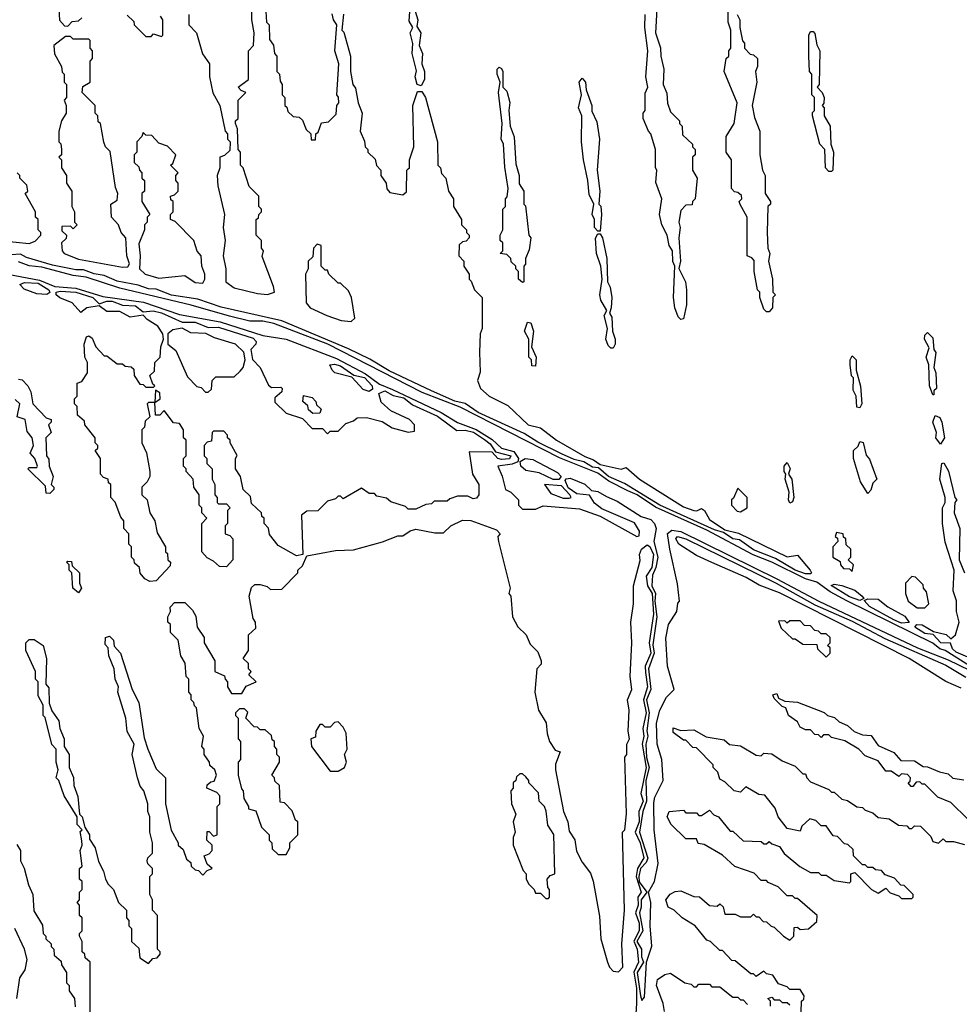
# Model space of a CAD drawing. Extents: x 2769579 to 2883812, y 684207 to 828660.
# Tile 333 of 505: x 2839559 to 2843178, y 763882 to 767675. Entities that reach past the tile are written whole.
import ezdxf

# ---------------------------------------------------------------- set-up
doc = ezdxf.new("R2010")
doc.units = 0

msp = doc.modelspace()

# ---------------------------------------------------------------- linework, layer by layer
at = {"layer": '0CON02XD'}
for points in [[(2841105, 767420), (2841090, 767425), (2841082.5, 767455), (2841087.5, 767477.5), (2841070, 767545), (2841073, 767583), (2841063.3, 767625), (2841072.5, 767645), (2841059.3, 767669.3), (2841062.5, 767725), (2841056.7, 767755), (2841065, 767780), (2841078.8, 767765), (2841077.5, 767725), (2841092.5, 767675), (2841088.3, 767648.3), (2841103.8, 767625), (2841097.5, 767575), (2841110, 767545), (2841107.5, 767505), (2841117.5, 767475), (2841117.5, 767445), (2841105, 767420)], [(2842445, 766550), (2842435, 766550), (2842425, 766560), (2842410, 766605), (2842410, 766625), (2842400, 766635), (2842387.5, 766705), (2842387, 766747), (2842378.3, 766758.3), (2842360, 766765), (2842360, 766915), (2842333, 766963), (2842330, 766975), (2842340, 766985), (2842338.3, 766998.3), (2842325, 767010), (2842311.7, 767011.7), (2842300, 767025), (2842300, 767135), (2842280, 767165), (2842280, 767225), (2842310, 767275), (2842322.5, 767355), (2842272.5, 767475), (2842280, 767525), (2842290, 767535), (2842290, 767555), (2842297.5, 767565), (2842297.5, 767635), (2842287.5, 767665), (2842287.5, 767725)], [(2839710, 767715), (2839713, 767673), (2839731.7, 767651.7), (2839745, 767650), (2839761.7, 767668.3), (2839785, 767670), (2839798.3, 767681.7)], [(2839973, 767693), (2839998.3, 767668.3), (2840000, 767655), (2840045, 767610), (2840065, 767610), (2840075, 767620), (2840105, 767610), (2840110, 767615), (2840110, 767675), (2840101.7, 767688.3)], [(2840210, 767695), (2840210, 767655), (2840240, 767625), (2840263, 767543), (2840290, 767505), (2840290, 767455), (2840303, 767393), (2840330, 767345), (2840350, 767245), (2840360, 767235), (2840360, 767215), (2840370, 767205), (2840368.3, 767171.7), (2840348.3, 767151.7), (2840330, 767145), (2840330, 767105), (2840320, 767075), (2840322.5, 767035), (2840347.5, 766925), (2840342.5, 766875), (2840350, 766825), (2840342.5, 766765), (2840352.5, 766715), (2840352.5, 766665), (2840385, 766642), (2840475, 766620), (2840513, 766617), (2840540, 766625), (2840537, 766647), (2840493, 766763), (2840497.5, 766785), (2840490, 766795), (2840490, 766825), (2840470, 766845), (2840470, 766905), (2840478.3, 766911.7), (2840480, 766925)], [(2840480, 766925), (2840490, 766935), (2840490, 766945), (2840480, 766955), (2840480, 766995), (2840443, 767033), (2840420, 767105), (2840410, 767115), (2840410, 767165), (2840400, 767175), (2840397.5, 767255), (2840390, 767275), (2840390, 767285), (2840400, 767295), (2840400, 767365), (2840430, 767395), (2840411.7, 767401.7), (2840400, 767415), (2840440, 767445), (2840440, 767555), (2840460, 767575), (2840462.5, 767625), (2840452.5, 767675), (2840453, 767707)], [(2840507, 767707), (2840510, 767665), (2840520, 767655), (2840521.7, 767598.3), (2840537, 767577), (2840540, 767545), (2840550, 767535), (2840550, 767475), (2840560, 767465), (2840561.7, 767438.3), (2840570, 767425), (2840570, 767385), (2840580, 767375), (2840580, 767345), (2840588.3, 767338.3), (2840591.7, 767321.7), (2840611.7, 767301.7), (2840635, 767300), (2840648.3, 767288.3), (2840661.7, 767251.7), (2840680, 767235), (2840681.7, 767211.7), (2840698.3, 767211.7), (2840700, 767235), (2840708.3, 767241.7), (2840721.7, 767278.3), (2840748.3, 767281.7), (2840778.3, 767311.7), (2840780, 767345), (2840787.5, 767355), (2840787, 767377), (2840780, 767385), (2840787.5, 767505), (2840772.5, 767555), (2840780, 767655), (2840767.5, 767675), (2840763, 767697)], [(2840806.1, 767696.1), (2840800, 767635), (2840807, 767627), (2840832.5, 767535), (2840832.5, 767475), (2840842.5, 767425), (2840851.7, 767411.7), (2840862.5, 767355), (2840877.5, 767315), (2840870, 767245), (2840887, 767207), (2840890, 767185), (2840900, 767175), (2840900, 767165), (2840928.3, 767138.3), (2840933, 767113), (2840950, 767095), (2840950, 767075), (2840970, 767045), (2840973, 767023), (2840985, 767010), (2841035, 767000), (2841048.3, 767011.7), (2841050, 767095), (2841055, 767100), (2841060, 767105), (2841060, 767135), (2841077.5, 767185), (2841072.5, 767345), (2841091.7, 767398.3), (2841108.3, 767398.3), (2841122.5, 767375), (2841167.5, 767205), (2841170, 767115), (2841180, 767105), (2841183, 767083), (2841200, 767065), (2841210, 767015), (2841230, 766985), (2841230, 766955), (2841260, 766905), (2841260, 766885), (2841280, 766865), (2841280, 766855), (2841290, 766845), (2841290, 766835), (2841278.3, 766821.7), (2841265, 766820), (2841251.7, 766808.3), (2841250, 766765), (2841270, 766745), (2841270, 766725), (2841290, 766695), (2841290, 766675), (2841298.3, 766668.3), (2841310, 766635), (2841340, 766605), (2841340, 766485), (2841332.5, 766465), (2841330, 766395), (2841333, 766317), (2841322.5, 766285), (2841333.3, 766255), (2841367.5, 766225), (2841438.8, 766188.8), (2841517.5, 766115), (2841565, 766102.5), (2841626.2, 766055), (2841735, 765992), (2841769.3, 765979.3), (2841795, 765961.2), (2841875, 765944.2), (2841895, 765950), (2841946.2, 765905), (2842115, 765799.2), (2842155, 765784.2), (2842167.1, 765782.9), (2842185, 765792.5), (2842196.2, 765785), (2842215, 765750), (2842275, 765710), (2842326.8, 765696.8), (2842515, 765606), (2842555, 765612.5), (2842603.8, 765555), (2842608.8, 765545), (2842605, 765540)], [(2842105, 766520), (2842095, 766530), (2842082.5, 766565), (2842077.5, 766605), (2842082.5, 766725), (2842073.9, 766743.9), (2842072.5, 766785), (2842060, 766805), (2842052.5, 766845), (2842032.5, 766885), (2842022.5, 766925), (2842032.5, 766985), (2842008.3, 767048.3), (2842012.5, 767095), (2842007.5, 767105), (2842007.5, 767175), (2841990, 767235), (2841980, 767245), (2841960, 767295), (2841960, 767315), (2841967.5, 767325), (2841968.3, 767391.7), (2841977.5, 767415), (2841970, 767455), (2841977.5, 767555), (2841966.7, 767645), (2841967.5, 767695)], [(2842012.5, 767715), (2842007.5, 767625), (2842026.4, 767566.4), (2842027.5, 767535), (2842040, 767485), (2842037.5, 767425), (2842051.7, 767391.7), (2842053.6, 767353.6), (2842065, 767320), (2842100, 767285), (2842100, 767275), (2842110, 767265), (2842111.7, 767231.7), (2842150, 767195), (2842150, 767185), (2842160, 767175), (2842160, 767155), (2842150, 767145), (2842150, 767095), (2842167.5, 767065), (2842160, 766985), (2842150, 766975), (2842148.3, 766961.7), (2842125, 766960), (2842105, 766940), (2842097.5, 766895), (2842102.5, 766875), (2842097.5, 766835), (2842103.3, 766745), (2842097, 766717), (2842122.5, 766665), (2842127.5, 766635), (2842127, 766577), (2842115, 766522.5), (2842105, 766520)], [(2842322.5, 767695), (2842332.5, 767675), (2842332.5, 767645), (2842343, 767593), (2842350, 767585), (2842350, 767565), (2842371.7, 767541.7), (2842385, 767540), (2842400, 767525), (2842400, 767495), (2842392.5, 767475), (2842397.5, 767435), (2842380, 767345), (2842388.3, 767298.3), (2842410, 767245), (2842410, 767155), (2842420, 767095), (2842430, 767075), (2842430, 767005), (2842450, 766975), (2842450, 766965), (2842440, 766955), (2842437.5, 766855), (2842440, 766795), (2842447.5, 766775), (2842442.5, 766745), (2842457.5, 766675), (2842460, 766625), (2842470, 766615), (2842460, 766605), (2842457.5, 766565), (2842445, 766550)], [(2839955, 766721.2), (2839975, 766722.5), (2839982.5, 766735), (2839971.2, 766765), (2839967.5, 766835), (2839950, 766855), (2839940, 766885), (2839912.5, 766915), (2839910, 766965), (2839935, 766980), (2839937.5, 767005), (2839928.3, 767028.3), (2839907, 767167), (2839890, 767185), (2839883, 767203), (2839870, 767275), (2839861.7, 767281.7), (2839860, 767305), (2839850, 767315), (2839850, 767345), (2839800, 767395), (2839801.7, 767418.3), (2839830, 767435), (2839830, 767515), (2839840, 767525), (2839840, 767555), (2839830, 767565), (2839830, 767595), (2839825, 767600), (2839765, 767600), (2839755, 767610), (2839735, 767610), (2839690, 767575), (2839693, 767543), (2839720, 767495), (2839723, 767473), (2839730, 767465), (2839730, 767435), (2839740, 767425), (2839740, 767375), (2839730, 767365), (2839737.5, 767345), (2839737.5, 767315), (2839720, 767285), (2839710, 767245), (2839710, 767205), (2839717, 767197), (2839720, 767175), (2839720, 767155), (2839710, 767145), (2839720, 767135), (2839720, 767105), (2839740, 767075), (2839740, 767045), (2839760, 767015), (2839760, 766955), (2839770, 766935), (2839770, 766895), (2839780, 766885), (2839765, 766870), (2839755, 766880), (2839721.7, 766878.3), (2839721.7, 766861.7), (2839740, 766845), (2839738.3, 766831.7), (2839720, 766815), (2839722.5, 766785), (2839730, 766775), (2839785, 766752.5), (2839955, 766721.2)], [(2842685, 767090), (2842675, 767090), (2842662.5, 767105), (2842660, 767175), (2842640, 767195), (2842612.5, 767305), (2842612.5, 767317.5), (2842620, 767325), (2842620, 767375), (2842610, 767385), (2842610, 767465), (2842600, 767475), (2842597.5, 767535), (2842597.5, 767615), (2842605, 767630), (2842615, 767630), (2842621.7, 767621.7), (2842628.3, 767578.3), (2842640, 767555), (2842637.5, 767425), (2842630, 767415), (2842650, 767395), (2842657.5, 767375), (2842656.4, 767353.6), (2842650, 767345), (2842657.5, 767335), (2842657.5, 767305), (2842680, 767265), (2842682.5, 767195), (2842692.5, 767165), (2842690, 767095), (2842685, 767090)], [(2841495, 766662.5), (2841480, 766675), (2841480, 766705), (2841470, 766715), (2841470, 766725), (2841451.7, 766741.7), (2841450, 766755), (2841435, 766770), (2841410, 766775), (2841420, 766785), (2841420, 766815), (2841410, 766825), (2841410, 766845), (2841420, 766865), (2841420, 766945), (2841430, 766955), (2841430, 766985), (2841437, 766993), (2841440, 767025), (2841427, 767107), (2841422.5, 767195), (2841413.3, 767215), (2841417.5, 767275), (2841402.5, 767395), (2841410, 767435), (2841397.5, 767465), (2841397.5, 767485), (2841405, 767492.5), (2841415, 767487.5), (2841420, 767475), (2841420, 767415), (2841435, 767400), (2841446.1, 767356.1), (2841442.5, 767325), (2841447.5, 767265), (2841463.6, 767223.6), (2841469.3, 767119.3), (2841482.5, 767075), (2841483, 767043), (2841500, 767015), (2841500, 766965), (2841507.5, 766957.5), (2841520, 766845), (2841527.5, 766835), (2841521.7, 766788.3), (2841507.5, 766755), (2841507, 766733), (2841500, 766725), (2841500, 766665), (2841495, 766662.5)], [(2841795, 766860), (2841785, 766860), (2841772.5, 766875), (2841772.5, 766905), (2841763.3, 766925), (2841770, 766965), (2841751.7, 767001.7), (2841747.5, 767055), (2841730, 767135), (2841722.5, 767205), (2841723.3, 767305), (2841711.2, 767335), (2841722.5, 767385), (2841713.3, 767435), (2841725, 767450), (2841737.5, 767435), (2841740, 767405), (2841762.5, 767345), (2841763, 767323), (2841781.7, 767281.7), (2841792.5, 767215), (2841782.5, 767095), (2841793.8, 767015), (2841790, 766965), (2841797, 766957), (2841800, 766925), (2841795, 766860)], [(2840265, 766660), (2840272.5, 766675), (2840272.5, 766695), (2840260, 766725), (2840257.5, 766765), (2840243, 766783), (2840230, 766825), (2840158.3, 766898.3), (2840140, 766905), (2840140, 766925), (2840150, 766935), (2840150, 766975), (2840141.7, 766981.7), (2840140, 766995), (2840155, 767000), (2840170, 767015), (2840170, 767045), (2840160, 767055), (2840160, 767075), (2840170, 767085), (2840140, 767115), (2840148.3, 767121.7), (2840160, 767155), (2840128.3, 767188.3), (2840095, 767200), (2840068.3, 767228.3), (2840045, 767230), (2840035, 767240), (2840030, 767225), (2840010, 767205), (2840010, 767165), (2840000, 767155), (2840000, 767125), (2840018.3, 767108.3), (2840020, 767095), (2840030, 767085), (2840030, 767065), (2840040, 767055), (2840040, 767015), (2840030, 767005), (2840030, 766975), (2840060, 766925), (2840050, 766915), (2840050, 766895), (2840040, 766885), (2840040, 766865), (2840018.3, 766811.7), (2840023.3, 766765), (2840020, 766715), (2840042.5, 766695), (2840095, 766680), (2840195, 766690), (2840235, 766662.5), (2840265, 766660)], [(2839495, 766823.3), (2839595, 766812.5), (2839618.3, 766821.7), (2839640, 766845), (2839640, 766855), (2839630, 766865), (2839630, 766905), (2839620, 766915), (2839620, 766935), (2839580, 767005), (2839590, 767015), (2839587, 767037), (2839560, 767065), (2839560, 767075), (2839550, 767085)], [(2841845, 766410), (2841835, 766410), (2841825, 766420), (2841816.7, 766445), (2841822.5, 766485), (2841810, 766535), (2841820, 766555), (2841796.7, 766595), (2841793.8, 766615), (2841802.5, 766675), (2841797.5, 766725), (2841780, 766775), (2841777, 766833), (2841785, 766850), (2841795, 766850), (2841803.3, 766835), (2841820, 766755), (2841822.5, 766665), (2841832.5, 766645), (2841840, 766605), (2841837.5, 766565), (2841830, 766545), (2841839.3, 766529.3), (2841842.5, 766475), (2841852.5, 766445), (2841852.5, 766425), (2841845, 766410)], [(2840835, 766512.5), (2840850, 766525), (2840837.5, 766605), (2840825, 766630), (2840795, 766660), (2840785, 766660), (2840750, 766695), (2840745, 766710), (2840735, 766710), (2840720, 766725), (2840720, 766805), (2840705, 766810), (2840690, 766795), (2840688.3, 766761.7), (2840670, 766745), (2840670, 766715), (2840660, 766695), (2840662.5, 766585), (2840677.5, 766565), (2840742.5, 766535), (2840797, 766517), (2840835, 766512.5)], [(2842605, 765540), (2842585, 765540.5), (2842546, 765555), (2842469.3, 765599.3), (2842385, 765633.5), (2842331.2, 765671.2), (2842305, 765675.8), (2842270, 765700), (2842235, 765710), (2842024.8, 765804.8), (2841888.1, 765888.1), (2841826.9, 765915), (2841788.6, 765948.6), (2841765, 765951.5), (2841732.2, 765972.2), (2841695, 765980.4), (2841645, 766002.9), (2841555, 766047.1), (2841501.5, 766081.5), (2841325, 766162.1), (2841275, 766196.7), (2841235, 766205.3), (2841145, 766245.9), (2840982, 766322), (2840907.7, 766367.7), (2840825, 766406.8), (2840568, 766515), (2840335, 766567.9), (2840245, 766598.5), (2840143.4, 766613.4), (2840085, 766637.5), (2840055, 766637.9), (2840015, 766652.5), (2839935, 766667.9), (2839885, 766690), (2839846.3, 766696.3), (2839805, 766711.9), (2839775, 766711.8), (2839685, 766730), (2839585, 766758.6), (2839562.5, 766772.5), (2839525, 766769.1)], [(2843216.4, 765186.4), (2843122.5, 765245), (2843101.9, 765251.9), (2843075, 765273.8), (2842745, 765436.5), (2842680.7, 765470.7), (2842628.3, 765508.3), (2842585, 765521.1), (2842456, 765585), (2842383.8, 765613.8), (2842205, 765708.2), (2842007.9, 765797.9), (2841937.5, 765845), (2841900.8, 765860.8), (2841827.9, 765897.9), (2841785, 765928.2), (2841637.3, 765987.3), (2841255, 766182), (2841109.4, 766239.4), (2840746.2, 766425), (2840537.5, 766505), (2840495, 766513.3), (2840445, 766513.3), (2840367.5, 766532.5), (2840220, 766575), (2839945, 766641.2), (2839815, 766683.8), (2839765, 766690), (2839645, 766722), (2839595, 766727.5), (2839555, 766742)], [(2839465, 766704.4), (2839635, 766671.1), (2839695, 766646.9), (2839775, 766641.1), (2839879.1, 766609.1), (2840036.4, 766586.4), (2840175, 766540), (2840331.2, 766511.2), (2840495, 766458.8), (2840585, 766444.2), (2840779.4, 766369.4), (2840891.2, 766311.2), (2840945, 766271.4), (2840995, 766250.8), (2841182.4, 766162.4), (2841245, 766124), (2841317, 766097), (2841378.3, 766058.3), (2841414, 766025), (2841461.5, 766011.5), (2841480, 765985), (2841477.5, 765972.5), (2841455, 765962.5), (2841400, 765955), (2841417, 765917), (2841430, 765865), (2841450, 765855), (2841480, 765825), (2841480, 765805), (2841495, 765790), (2841545, 765790), (2841575, 765802.5), (2841715, 765791.2), (2841795, 765763.3), (2841936.1, 765683.9), (2841945, 765687.5), (2841946.4, 765705), (2841927.2, 765737.2), (2841800.8, 765790.8), (2841772.9, 765812.9), (2841753, 765843), (2841705, 765848.7), (2841671.9, 765871.9), (2841660.3, 765899.7), (2841664, 765906), (2841679.1, 765909.1), (2841735.4, 765885.4), (2841761.2, 765861.2), (2841785, 765857.1), (2841818.5, 765838.5), (2841860, 765820), (2841951.8, 765761.8), (2841989.6, 765749.6), (2842004, 765734), (2842010, 765715), (2842001.4, 765665), (2842017.1, 765605), (2842009.5, 765565), (2841995.6, 765535), (2841993.8, 765495), (2842007.1, 765465), (2842004.7, 765435), (2842012.5, 765375), (2841997, 765267), (2842002.9, 765235), (2841980, 765175), (2841989.1, 765095), (2841973.5, 765055), (2841982.9, 765005), (2841974, 764936), (2841977.8, 764915), (2841970, 764885), (2841972.6, 764832.6), (2841983.4, 764795), (2841970.9, 764745), (2841973.1, 764665), (2841958.2, 764625), (2841946.2, 764545), (2841978, 764445), (2841971.7, 764428.3), (2841949.4, 764405), (2841943.3, 764375), (2841945, 764354.4), (2841974, 764315), (2841951.8, 764285), (2841952.8, 764257.2), (2841945.6, 764234.4), (2841959.2, 764165), (2841935.4, 764125), (2841953.5, 764095), (2841953.8, 764065), (2841961.2, 764045), (2841937.3, 764005), (2841950, 763915), (2841955, 763897.5), (2841965, 763910), (2841972.5, 764045), (2841993, 764107), (2841986.7, 764185), (2841990, 764275), (2841980, 764315), (2842003.3, 764355), (2842017.5, 764425), (2842002, 764555), (2842001.2, 764658.8), (2842005, 764680), (2842036.7, 764745), (2842032.5, 764825), (2842013.8, 764885), (2842011.4, 764965), (2842024.1, 765015.9), (2842050, 765065), (2842080, 765095), (2842053.3, 765185), (2842047, 765293), (2842057.5, 765345), (2842090, 765395), (2842093, 765427), (2842100, 765435), (2842091.7, 765501.7), (2842062.5, 765635), (2842054.3, 765695.7), (2842071.1, 765708.9), (2842105, 765703.3), (2842475, 765521.5), (2842636.2, 765435), (2843016.7, 765255), (2843135, 765208.8), (2843299.2, 765129.2)], [(2839663.2, 766616.8), (2839625, 766618.5), (2839576.8, 766636.8), (2839560, 766655), (2839577.1, 766662.9), (2839629.8, 766659.8), (2839671.4, 766635), (2839675, 766623.8), (2839663.2, 766616.8)], [(2840060.7, 765510.7), (2840040.7, 765520.7), (2840023, 765543), (2840020, 765565), (2840001.7, 765581.7), (2840000, 765595), (2839990, 765605), (2839990, 765645), (2839980, 765655), (2839980, 765695), (2839960, 765715), (2839960, 765745), (2839948.3, 765758.3), (2839927, 765817), (2839910, 765835), (2839910, 765885), (2839901.7, 765891.7), (2839900, 765905), (2839881.7, 765911.7), (2839870, 765925), (2839870, 765985), (2839850, 766015), (2839860, 766025), (2839860, 766035), (2839850, 766045), (2839850, 766065), (2839810, 766115), (2839808.3, 766128.3), (2839781.7, 766151.7), (2839780, 766185), (2839770, 766195), (2839770, 766215), (2839780, 766225), (2839780, 766275), (2839798.3, 766281.7), (2839820, 766315), (2839820, 766355), (2839810, 766375), (2839807.5, 766425), (2839817, 766453), (2839825, 766457.5), (2839837.7, 766447.7), (2839852.5, 766415), (2839885, 766380), (2839895, 766380), (2839935, 766350), (2839955, 766350), (2839965, 766340), (2839988.3, 766338.3), (2839998.3, 766328.3), (2840000, 766305), (2840021.7, 766271.7), (2840035, 766270), (2840045, 766260), (2840075, 766260), (2840080, 766265), (2840071.7, 766271.7), (2840060, 766305), (2840078.3, 766321.7), (2840080, 766355), (2840100, 766375), (2840102.5, 766415), (2840112.5, 766445), (2840110, 766465), (2840091.2, 766495), (2840050.4, 766520.4), (2840035, 766537.5), (2839985, 766529.5), (2839945, 766551.4), (2839895, 766550.6), (2839865, 766573.3), (2839817.5, 766565), (2839795, 766546.7), (2839760.8, 766585), (2839713.7, 766603.7), (2839700, 766615), (2839700, 766625), (2839715, 766629.5), (2839775, 766625.9), (2839840.8, 766605), (2839865, 766580), (2839895, 766590.8), (2839915, 766590.9), (2839955, 766575.5), (2840005, 766572.5), (2840035, 766550), (2840073.1, 766553.1), (2840105, 766546.2), (2840185, 766510), (2840235, 766509.7), (2840285, 766489.2), (2840325, 766491.2), (2840458.5, 766448.5), (2840470, 766435), (2840468, 766425), (2840448.8, 766405), (2840456, 766366), (2840485.7, 766335.7), (2840517, 766267), (2840528.3, 766258.3), (2840565, 766260), (2840570, 766255), (2840568.3, 766241.7), (2840541.7, 766218.3), (2840541.7, 766201.7), (2840585, 766160), (2840648.3, 766138.3), (2840685, 766100), (2840725, 766100), (2840745, 766080), (2840755, 766090), (2840785, 766090), (2840815, 766120), (2840845, 766130), (2840858.3, 766141.7), (2840895, 766142.5), (2840955, 766127.5), (2840993, 766103), (2841055, 766086.7), (2841080, 766090), (2841080, 766115), (2841060, 766135), (2840988.5, 766168.5), (2840951.2, 766201.2), (2840942, 766235), (2840965, 766245.4), (2840997.3, 766227.3), (2841038.1, 766218.1), (2841071.7, 766191.7), (2841167.9, 766147.9), (2841242.8, 766092.8), (2841275, 766094.5), (2841306.2, 766086.2), (2841348.6, 766058.6), (2841371.5, 766041.5), (2841390.8, 766010.8), (2841450.8, 765995), (2841445, 765983.3), (2841415, 765981.2), (2841400, 765985), (2841379.2, 766009.2), (2841290, 766010), (2841303.3, 765925), (2841327.5, 765885), (2841327.5, 765845), (2841318.3, 765831.7), (2841305, 765830), (2841285, 765840), (2841245, 765840), (2841215, 765830), (2841205, 765820), (2841155, 765820), (2841145, 765810), (2841123, 765807), (2841085, 765790), (2841055, 765790), (2841045, 765800), (2840988.3, 765818.3), (2840971.7, 765831.7), (2840935, 765840), (2840925, 765850), (2840905, 765850), (2840875, 765870), (2840805, 765830), (2840795, 765840), (2840785, 765840), (2840775, 765830), (2840745, 765820), (2840707, 765783), (2840665, 765782.5), (2840643.8, 765766.2), (2840650, 765615), (2840625, 765610), (2840555, 765650), (2840521.7, 765691.7), (2840517, 765717), (2840500, 765735), (2840500, 765755), (2840491.7, 765761.7), (2840490, 765775), (2840451.7, 765811.7), (2840448.3, 765838.3), (2840420, 765865), (2840410, 765915), (2840390, 765945), (2840390, 765985), (2840397, 765997), (2840370, 766045), (2840370, 766055), (2840360, 766065), (2840360, 766075), (2840345, 766090), (2840305, 766090), (2840300, 766085), (2840298.3, 766051.7), (2840281.7, 766048.3), (2840270, 766035), (2840270, 765995), (2840280, 765985), (2840280, 765965), (2840300, 765945), (2840300, 765905), (2840310, 765885), (2840310, 765845), (2840320, 765835), (2840320, 765815), (2840325, 765810), (2840355, 765810), (2840370, 765795), (2840360, 765785), (2840360, 765735), (2840350, 765725), (2840350, 765695), (2840368.3, 765688.3), (2840380, 765675), (2840380, 765595), (2840355, 765567.5), (2840328.3, 765568.3), (2840305, 765590), (2840281.7, 765601.7), (2840260, 765625), (2840260, 765735), (2840280, 765755), (2840260, 765775), (2840260, 765795), (2840250, 765805), (2840250, 765845), (2840230, 765875), (2840227.5, 765905), (2840200, 765935), (2840200, 765945), (2840190, 765955), (2840190, 765985), (2840200, 765995), (2840200, 766055), (2840190, 766065), (2840190, 766095), (2840175, 766120), (2840151.7, 766121.7), (2840115, 766170), (2840098.3, 766151.7), (2840081.7, 766151.7), (2840080, 766200), (2840100, 766215), (2840098.3, 766238.3), (2840081.7, 766248.3), (2840080, 766200), (2840055, 766200), (2840050, 766195), (2840060, 766145), (2840041.7, 766128.3), (2840040, 766105), (2840030, 766095), (2840030, 766045), (2840047, 766007), (2840060, 765935), (2840060, 765915), (2840050, 765895), (2840030, 765875), (2840030, 765845), (2840050, 765825), (2840060, 765775), (2840080, 765745), (2840088.3, 765698.3), (2840120, 765645), (2840120, 765625), (2840128.3, 765618.3), (2840130, 765595), (2840140, 765585), (2840138.3, 765571.7), (2840085, 765513.3), (2840060.7, 765510.7)], [(2841545, 766340), (2841531.7, 766341.7), (2841530, 766365), (2841520, 766375), (2841520, 766445), (2841502.5, 766475), (2841515, 766510), (2841527, 766507), (2841537.5, 766475), (2841530, 766415), (2841547.5, 766375), (2841545, 766340)], [(2840285, 766240), (2840298.3, 766251.7), (2840300, 766285), (2840315, 766300), (2840385, 766300), (2840408.3, 766321.7), (2840420, 766335), (2840427.5, 766365), (2840422.5, 766395), (2840390, 766425), (2840309.5, 766449.5), (2840276, 766466), (2840218.7, 766468.7), (2840185, 766486.7), (2840149.3, 766480.7), (2840130, 766465), (2840130, 766425), (2840160.7, 766400.7), (2840205, 766300), (2840241.7, 766261.7), (2840258.3, 766258.3), (2840275, 766240), (2840285, 766240)], [(2843080, 766230), (2843075, 766230), (2843062.5, 766265), (2843060, 766345), (2843050, 766375), (2843061.7, 766411.7), (2843043.3, 766445), (2843045, 766460), (2843055, 766470), (2843075, 766450), (2843080, 766405), (2843087, 766393), (2843080, 766335), (2843087.5, 766315), (2843090, 766255), (2843080, 766245), (2843080, 766230)], [(2842795, 766180), (2842783, 766183), (2842780, 766225), (2842768.3, 766248.3), (2842770, 766295), (2842763, 766303), (2842757.5, 766345), (2842757.5, 766365), (2842765, 766380), (2842780, 766365), (2842780, 766325), (2842797, 766263), (2842802.5, 766195), (2842795, 766180)], [(2840905, 766243.3), (2840881.2, 766251.2), (2840838, 766298), (2840772.5, 766315), (2840761.9, 766325), (2840754.1, 766345.9), (2840771.7, 766348.3), (2840795, 766342.1), (2840845.5, 766305.5), (2840886.9, 766296.9), (2840916.9, 766265), (2840918.3, 766251.7), (2840905, 766243.3)], [(2839555, 766290), (2839568.3, 766288.3), (2839590, 766265), (2839601.7, 766241.7), (2839610, 766195), (2839661.7, 766141.7), (2839680, 766135), (2839680, 766125), (2839670, 766115), (2839680, 766085), (2839660, 766065), (2839662.5, 765995), (2839671.7, 765981.7), (2839672.5, 765955), (2839687.5, 765915), (2839680, 765885), (2839690, 765875), (2839690, 765865), (2839675, 765850)], [(2839675, 765850), (2839661.7, 765851.7), (2839658.3, 765878.3), (2839590, 765945), (2839595, 765950), (2839625, 765950), (2839627.5, 765955), (2839617.5, 765985), (2839600, 766005), (2839612.5, 766035), (2839607.5, 766065), (2839588.3, 766088.3), (2839580, 766135), (2839550, 766145), (2839560, 766195), (2839541.7, 766211.7)], [(2840688.3, 766158.3), (2840671.7, 766171.7), (2840668.3, 766188.3), (2840650, 766205), (2840652.5, 766227.5), (2840685, 766220), (2840700, 766205), (2840701.7, 766191.7), (2840720, 766175), (2840715, 766160), (2840688.3, 766158.3)], [(2843105, 766040), (2843087.5, 766065), (2843090, 766085), (2843076.2, 766125), (2843085, 766150), (2843103, 766143), (2843110, 766125), (2843120, 766065), (2843105, 766040)], [(2842825, 765850), (2842797.5, 765895), (2842770, 765985), (2842770, 766015), (2842788.3, 766031.7), (2842795, 766050), (2842807, 766047), (2842818.3, 765998.3), (2842831.7, 765981.7), (2842860, 765905), (2842845, 765890), (2842837, 765863), (2842825, 765850)], [(2841635, 765903.5), (2841613.9, 765903.9), (2841559.5, 765929.5), (2841508.8, 765938.8), (2841489.2, 765955), (2841486.1, 765973.9), (2841505.6, 765984.4), (2841535, 765981.1), (2841630.3, 765930.3), (2841644, 765915), (2841635, 765903.5)], [(2842525, 765812.5), (2842520, 765825), (2842522.5, 765855), (2842507.5, 765905), (2842510, 765925), (2842503.3, 765935), (2842502.5, 765955), (2842515, 765970), (2842526.1, 765946.1), (2842520, 765925), (2842532.5, 765905), (2842540, 765835), (2842535, 765817.5), (2842525, 765812.5)], [(2843285, 765188.1), (2843165, 765239.1), (2843151.9, 765251.9), (2843143.6, 765273.6), (2843106.2, 765275), (2843077, 765307), (2843045, 765311.4), (2843006.2, 765335), (2843014.2, 765345.8), (2843035, 765344.2), (2843078.3, 765318.3), (2843127.3, 765307.3), (2843145, 765290), (2843162.5, 765305), (2843177.5, 765355), (2843166.7, 765395), (2843166.4, 765436.4), (2843154, 765475), (2843157.5, 765555), (2843123, 765663), (2843112.5, 765735), (2843113.3, 765795), (2843122.5, 765815), (2843122.5, 765835), (2843102.5, 765905), (2843110, 765965), (2843118.3, 765968.3), (2843136.4, 765936.4), (2843160, 765835), (2843167.5, 765825), (2843160, 765815), (2843157.5, 765775), (2843180, 765715), (2843177.5, 765595), (2843197.5, 765545)], [(2841675, 765832), (2841682.5, 765835), (2841678, 765845), (2841645, 765880), (2841580, 765885), (2841605, 765850), (2841652.1, 765832.1), (2841675, 765832)], [(2842335, 765780), (2842360, 765795), (2842360, 765835), (2842325, 765870), (2842308.3, 765831.7), (2842300, 765825), (2842300, 765805), (2842321.7, 765781.7), (2842335, 765780)], [(2839798.3, 764511.7), (2839792.5, 764547.5), (2839800, 764555), (2839780, 764575), (2839780, 764605), (2839730, 764685), (2839710, 764745), (2839700, 764755), (2839707.5, 764785), (2839700, 764815), (2839700, 764865), (2839683, 764883), (2839657, 764987), (2839650, 764995), (2839650, 765035), (2839630.7, 765070.7), (2839630, 765125), (2839620, 765135), (2839620, 765165), (2839582.5, 765245), (2839582.5, 765275), (2839595, 765287.5), (2839615, 765287.5), (2839650, 765265), (2839662.5, 765215), (2839660, 765115), (2839671.7, 765101.7), (2839672.5, 765042.5), (2839683, 765013), (2839710, 764975), (2839713.3, 764945), (2839730, 764905), (2839730, 764875), (2839750, 764845), (2839750, 764795), (2839766.4, 764756.4), (2839767.5, 764725), (2839783, 764683), (2839790, 764615), (2839800, 764605), (2839810, 764565), (2839827.5, 764535), (2839828.3, 764518.3), (2839850, 764485), (2839863, 764433), (2839882.5, 764395), (2839890, 764365), (2839900, 764345), (2839920, 764325), (2839940, 764275), (2839970, 764245), (2839970, 764215), (2839980, 764205), (2839980, 764185), (2839990, 764175), (2839990, 764125), (2840018.3, 764098.3), (2840021.7, 764061.7), (2840055, 764040), (2840071.7, 764058.3), (2840088.3, 764061.7), (2840100, 764075), (2840100, 764085), (2840090, 764095), (2840090, 764225), (2840070, 764245), (2840070, 764285), (2840060, 764305), (2840060, 764375), (2840070, 764385), (2840070, 764405), (2840053, 764423), (2840050, 764435), (2840053, 764447), (2840070, 764465), (2840070, 764505), (2840060, 764545), (2840060, 764605), (2840052.5, 764625), (2840052.5, 764655), (2840037.5, 764705), (2840023, 764723), (2840012.5, 764755), (2839992.5, 764845), (2840000, 764885), (2839973.6, 764933.6), (2839967.5, 764985), (2839937.5, 765085), (2839940, 765105), (2839926.7, 765135), (2839922.5, 765175), (2839902.5, 765225), (2839900, 765255), (2839888.3, 765268.3), (2839890, 765295), (2839905, 765300), (2839920, 765285), (2839922.5, 765262.5), (2839947.5, 765235), (2839992.5, 765095), (2840017.5, 765045), (2840038.3, 764908.3), (2840052.5, 764865), (2840085, 764790), (2840120, 764755), (2840120, 764655), (2840143, 764553), (2840170, 764505), (2840170, 764495), (2840188.3, 764478.3), (2840201.7, 764441.7), (2840218.3, 764428.3), (2840220, 764415), (2840235, 764400), (2840248.3, 764398.3), (2840265, 764380), (2840281.7, 764398.3), (2840300, 764405), (2840281.7, 764421.7), (2840270, 764455), (2840288.3, 764461.7), (2840300, 764475), (2840300, 764495), (2840280, 764515), (2840281.7, 764548.3), (2840288.3, 764548.3), (2840305, 764530), (2840320, 764535), (2840320, 764645), (2840330, 764655), (2840330, 764685), (2840318.3, 764698.3), (2840280, 764715), (2840281.7, 764728.3), (2840295, 764740), (2840308.3, 764741.7), (2840317.5, 764765), (2840310, 764785), (2840291.7, 764801.7), (2840290, 764815), (2840270, 764845), (2840270, 764865), (2840260, 764875), (2840267.5, 764915), (2840250, 764945), (2840240, 765025), (2840231.7, 765031.7), (2840230, 765045), (2840220, 765055), (2840220, 765075), (2840210, 765085), (2840210, 765135), (2840200, 765145), (2840197, 765197), (2840180, 765225), (2840170, 765285), (2840140, 765315), (2840140, 765345), (2840130, 765355), (2840130, 765375), (2840140, 765395), (2840138.3, 765411.7), (2840155, 765430), (2840195, 765430), (2840225, 765400), (2840237, 765377), (2840242.5, 765335), (2840270, 765295), (2840270, 765275), (2840310, 765205), (2840310, 765165), (2840348.3, 765148.3), (2840350, 765135), (2840360, 765125), (2840360, 765105), (2840375, 765080), (2840415, 765080), (2840431.7, 765108.3), (2840470, 765125), (2840441.7, 765151.7), (2840450, 765165), (2840440, 765175), (2840440, 765195), (2840420, 765215), (2840440, 765245), (2840440, 765305), (2840468.3, 765331.7), (2840467.5, 765355), (2840458.3, 765368.3), (2840442.5, 765455), (2840451.7, 765488.3), (2840465, 765500), (2840485, 765500), (2840511.7, 765491.7), (2840525, 765480), (2840568.3, 765481.7), (2840630, 765545), (2840630, 765555), (2840648.3, 765571.7), (2840665, 765610), (2840775, 765630), (2840845, 765632.5), (2840956.4, 765663.6), (2841015, 765687.5), (2841035, 765687.5), (2841063.3, 765706.7), (2841085, 765712.5), (2841158.3, 765698.3), (2841191.7, 765698.3), (2841220, 765725), (2841265, 765747.5), (2841296.4, 765746.4), (2841395, 765710), (2841410, 765695), (2841400, 765685), (2841402.5, 765665), (2841447.5, 765485), (2841442.5, 765465), (2841450, 765455), (2841457.5, 765375), (2841477, 765337), (2841510, 765305), (2841525, 765270), (2841555, 765240), (2841567.5, 765205), (2841567, 765193), (2841550, 765175), (2841542.5, 765085), (2841557.5, 765015), (2841587, 764967), (2841590, 764925), (2841600, 764895), (2841621.7, 764861.7), (2841640, 764855), (2841623, 764807), (2841622.5, 764785), (2841653.3, 764625), (2841670, 764585), (2841675, 764550), (2841696.4, 764516.4), (2841703, 764473), (2841725, 764430), (2841757, 764387), (2841767, 764357), (2841791.7, 764221.7), (2841797.5, 764135), (2841822.5, 764045), (2841830, 764025), (2841845, 764010), (2841865, 764007.5), (2841881.2, 764025), (2841878, 764115), (2841888.8, 764245), (2841880, 764545), (2841890, 764555), (2841896.4, 764616.4), (2841890, 764835), (2841896.7, 764845), (2841897.5, 764885), (2841907.5, 764905), (2841902.5, 764935), (2841906.2, 765015), (2841900, 765055), (2841916, 765095), (2841910, 765145), (2841916.2, 765275), (2841912.5, 765355), (2841922.5, 765425), (2841922.5, 765495), (2841948.3, 765591.7), (2841946.2, 765615), (2841953.3, 765635), (2841975, 765652), (2841986.1, 765646.1), (2842000.4, 765615), (2841993.3, 765565), (2841971.7, 765531.7), (2841976.5, 765495), (2841995.3, 765465), (2842000.5, 765385), (2841983.4, 765275), (2841990, 765235), (2841967.3, 765185), (2841969.6, 765160.4), (2841976.5, 765105), (2841961.3, 765055), (2841971.6, 765005), (2841959.2, 764945), (2841963.2, 764915), (2841956.6, 764885), (2841972, 764795), (2841951.5, 764695), (2841959.7, 764665), (2841943.1, 764625), (2841944.7, 764585), (2841929.4, 764545), (2841949, 764505), (2841962.7, 764447.3), (2841938.4, 764405), (2841932.8, 764375), (2841952, 764315), (2841940, 764295), (2841941.4, 764265), (2841930, 764235), (2841944.7, 764195.3), (2841944.7, 764165), (2841924, 764126), (2841937.3, 764095), (2841942.5, 764045), (2841923.8, 764006.2), (2841934.7, 763945), (2841934.7, 763885.3), (2841925.9, 763745)], [(2843185, 765100), (2843125, 765126.2), (2842985, 765214.2), (2842485, 765467.5), (2842407.4, 765497.4), (2842356.5, 765526.5), (2842224.2, 765584.2), (2842165, 765610.8), (2842098, 765655), (2842086, 765675), (2842092.5, 765685), (2842125, 765675.4), (2842472.5, 765505), (2842621.8, 765421.8), (2842765, 765358.2), (2842891.1, 765291.1), (2843125, 765188.2), (2843202.8, 765142.8)], [(2842765, 765550), (2842770, 765575), (2842750, 765595), (2842760, 765605), (2842760, 765635), (2842741.7, 765651.7), (2842740, 765675), (2842731.7, 765681.7), (2842730, 765695), (2842705, 765700), (2842700, 765685), (2842708.3, 765678.3), (2842710, 765665), (2842690, 765645), (2842690, 765605), (2842718.3, 765588.3), (2842720, 765575), (2842731.7, 765561.7), (2842755, 765560), (2842765, 765550)], [(2839785, 765467.5), (2839763.3, 765485), (2839760, 765545), (2839750, 765555), (2839750, 765575), (2839740, 765585), (2839745, 765590), (2839758.3, 765588.3), (2839761.7, 765571.7), (2839790, 765545), (2839790, 765505), (2839797.5, 765485), (2839785, 765467.5)], [(2843045, 765410), (2843060, 765425), (2843051.7, 765471.7), (2843040, 765485), (2843038.3, 765498.3), (2843008.3, 765528.3), (2842995, 765530), (2842970, 765505), (2842970, 765465), (2842980, 765435), (2843015, 765410), (2843045, 765410)], [(2842795, 765438), (2842755, 765451.5), (2842684, 765496), (2842695, 765501.2), (2842725, 765496), (2842775, 765477.5), (2842803.8, 765455), (2842810, 765445), (2842805, 765442.5), (2842795, 765438)], [(2842955, 765350.9), (2842925, 765363.8), (2842832, 765415), (2842811.7, 765438.3), (2842825, 765443.8), (2842865, 765442.5), (2842902.9, 765412.9), (2842967.3, 765377.3), (2842985, 765353.3), (2842955, 765350.9)], [(2842665, 765220), (2842680, 765235), (2842680, 765255), (2842670, 765265), (2842680, 765275), (2842680, 765295), (2842665, 765310), (2842645, 765310), (2842635, 765320), (2842621.7, 765321.7), (2842605, 765340), (2842581.7, 765341.7), (2842565, 765360), (2842525, 765360), (2842515, 765350), (2842505, 765360), (2842481.7, 765358.3), (2842491.7, 765331.7), (2842535, 765290), (2842545, 765290), (2842575, 765270), (2842628.3, 765268.3), (2842631.7, 765251.7), (2842665, 765220)], [(2843210, 764595), (2843145, 764660), (2843095, 764680), (2843045, 764730), (2843035, 764730), (2843025, 764740), (2843011.7, 764738.3), (2842998.3, 764721.7), (2842991.7, 764721.7), (2842980, 764735), (2842988.3, 764741.7), (2842990, 764755), (2842978.3, 764768.3), (2842955, 764770), (2842945, 764760), (2842915, 764780), (2842895, 764780), (2842865, 764820), (2842815, 764840), (2842790, 764865), (2842737, 764897), (2842685, 764910), (2842675, 764920), (2842655, 764920), (2842645, 764910), (2842635, 764920), (2842621.7, 764921.7), (2842605, 764940), (2842585, 764940), (2842565, 764950), (2842555, 764970), (2842520, 764995), (2842510, 765025), (2842495, 765030), (2842465, 765060), (2842460, 765075), (2842475, 765080), (2842481.7, 765061.7), (2842505, 765050), (2842555, 765046.7), (2842657, 765007), (2842670, 764995), (2842697, 764987), (2842715, 764970), (2842747, 764957), (2842773, 764933), (2842805, 764920), (2842838.3, 764918.3), (2842865, 764880), (2842925, 764852.5), (2842951.7, 764821.7), (2843005, 764820), (2843038.3, 764798.3), (2843055, 764797.5), (2843101.7, 764778.3), (2843135, 764770), (2843153, 764753), (2843195, 764746.7)], [(2840585, 764460), (2840600, 764485), (2840600, 764505), (2840630, 764535), (2840630, 764585), (2840621.7, 764591.7), (2840608.3, 764628.3), (2840578.3, 764658.3), (2840561.7, 764661.7), (2840560, 764725), (2840541.7, 764741.7), (2840540, 764755), (2840530, 764765), (2840560, 764815), (2840560, 764835), (2840550, 764845), (2840550, 764865), (2840540, 764875), (2840540, 764895), (2840531.7, 764901.7), (2840528.3, 764918.3), (2840505, 764940), (2840485, 764940), (2840475, 764950), (2840461.7, 764951.7), (2840430, 764985), (2840438.3, 765008.3), (2840425, 765020), (2840405, 765020), (2840390, 765005), (2840390, 764995), (2840400, 764985), (2840400, 764905), (2840410, 764895), (2840410, 764825), (2840400, 764815), (2840400, 764765), (2840413, 764713), (2840420, 764705), (2840422.5, 764675), (2840440, 764645), (2840440, 764635), (2840468.3, 764628.3), (2840490, 764565), (2840520, 764535), (2840520, 764515), (2840530, 764505), (2840531.7, 764481.7), (2840555, 764460), (2840585, 764460)], [(2840785, 764780), (2840810, 764795), (2840817.5, 764815), (2840810, 764845), (2840820, 764865), (2840817, 764927), (2840805, 764950), (2840785, 764970), (2840771.7, 764968.3), (2840755, 764950), (2840735, 764950), (2840725, 764960), (2840715, 764960), (2840700, 764935), (2840698.3, 764911.7), (2840680, 764905), (2840682.5, 764875), (2840755, 764780), (2840785, 764780)], [(2842878.3, 764398.3), (2842855, 764400), (2842845, 764410), (2842825, 764410), (2842815, 764420), (2842805, 764420), (2842770, 764455), (2842768.3, 764478.3), (2842748.3, 764498.3), (2842735, 764500), (2842708.3, 764528.3), (2842691.7, 764531.7), (2842665, 764570), (2842645, 764570), (2842625, 764590), (2842602.5, 764597.5), (2842571.7, 764568.3), (2842565, 764550), (2842515, 764560), (2842480, 764605), (2842468.3, 764638.3), (2842428.3, 764688.3), (2842405, 764690), (2842355, 764720), (2842335, 764700), (2842310, 764705), (2842275, 764740), (2842255, 764750), (2842247, 764777), (2842230, 764795), (2842230, 764805), (2842165, 764870), (2842151.7, 764871.7), (2842125, 764900), (2842115, 764900), (2842075, 764930), (2842075, 764947.5), (2842105, 764937.5), (2842155, 764940), (2842203, 764913), (2842271.7, 764901.7), (2842293, 764883), (2842335, 764877.5), (2842395, 764842.5), (2842415, 764840), (2842425, 764850), (2842455, 764847.5), (2842495, 764820), (2842545, 764800), (2842575, 764770), (2842585, 764770), (2842590, 764755), (2842605, 764740), (2842675, 764710), (2842685, 764700), (2842695, 764700), (2842725, 764672.5), (2842747, 764667), (2842783, 764643), (2842805, 764640), (2842815, 764630), (2842845, 764620), (2842865, 764602.5), (2842907, 764597), (2842943, 764573), (2842975, 764570), (2842985, 764560), (2842995, 764560), (2843005, 764570), (2843028.3, 764568.3), (2843068.3, 764528.3), (2843075, 764510), (2843097, 764503), (2843115, 764520), (2843125, 764510), (2843155, 764510), (2843197.5, 764497.5)], [(2841595, 764290), (2841600, 764295), (2841600, 764325), (2841593, 764333), (2841590, 764365), (2841601.7, 764378.3), (2841620, 764385), (2841616.4, 764536.4), (2841593, 764573), (2841587, 764627), (2841580, 764645), (2841560, 764665), (2841557, 764697), (2841520, 764735), (2841520, 764745), (2841508.3, 764758.3), (2841495, 764770), (2841485, 764770), (2841471.7, 764758.3), (2841470, 764745), (2841460, 764735), (2841460, 764715), (2841450, 764705), (2841452.5, 764655), (2841470, 764615), (2841460, 764585), (2841467.5, 764545), (2841460, 764525), (2841460, 764495), (2841498.3, 764398.3), (2841510, 764385), (2841510, 764365), (2841520, 764345), (2841540, 764325), (2841545, 764310), (2841565, 764310), (2841585, 764290), (2841595, 764290)], [(2842568.3, 763851.7), (2842570, 763895), (2842578.3, 763901.7), (2842580, 763915), (2842565, 763940), (2842525, 763940), (2842515, 763950), (2842481.7, 763961.7), (2842460, 763995), (2842435, 764000), (2842425, 764010), (2842395, 763990), (2842385, 764000), (2842375, 764000), (2842315, 764050), (2842301.7, 764051.7), (2842265, 764090), (2842255, 764090), (2842220, 764125), (2842205, 764130), (2842160, 764185), (2842110, 764215), (2842080, 764245), (2842057, 764257), (2842047.5, 764285), (2842063.6, 764306.4), (2842083, 764317), (2842105, 764320), (2842155, 764297.5), (2842177, 764297), (2842215, 764262.5), (2842245, 764260), (2842255, 764270), (2842268.3, 764258.3), (2842275, 764230), (2842315, 764230), (2842335, 764220), (2842375, 764220), (2842385, 764230), (2842395, 764220), (2842405, 764220), (2842421.7, 764201.7), (2842435, 764200), (2842453, 764183), (2842465, 764180), (2842500, 764145), (2842525, 764130), (2842540, 764145), (2842541.7, 764178.3), (2842555, 764180), (2842565, 764170), (2842597, 764173), (2842628.3, 764201.7), (2842630, 764225), (2842555, 764290), (2842545, 764290), (2842535, 764300), (2842515, 764300), (2842480, 764335), (2842441.7, 764351.7), (2842435, 764360), (2842415, 764360), (2842387, 764387), (2842313, 764413), (2842265, 764457.5), (2842195, 764497.5), (2842171.7, 764501.7), (2842165, 764520), (2842125, 764520), (2842067.5, 764575), (2842052.5, 764605), (2842060, 764625), (2842115, 764630), (2842125, 764620), (2842165, 764620), (2842175, 764610), (2842185, 764610), (2842215, 764630), (2842231.7, 764611.7), (2842250, 764605), (2842295, 764550), (2842305, 764550), (2842345, 764512.5), (2842415, 764510), (2842425, 764500), (2842435, 764500), (2842445, 764510), (2842455, 764500), (2842485, 764490), (2842503.6, 764463.6), (2842563.9, 764413.9), (2842605, 764390), (2842635, 764390), (2842645, 764380), (2842665, 764380), (2842695, 764360), (2842755, 764350), (2842760, 764355), (2842760, 764385), (2842775, 764390), (2842840, 764325), (2842865, 764310), (2842895, 764330), (2842911.7, 764311.7), (2842945, 764300), (2842955, 764290), (2842995, 764290), (2843000, 764295), (2843000, 764305), (2842965, 764340), (2842951.7, 764341.7), (2842928.3, 764368.3), (2842891.7, 764381.7), (2842878.3, 764398.3)], [(2839548.3, 764498.3), (2839562.5, 764475), (2839562.5, 764435), (2839577, 764407), (2839593, 764343), (2839610, 764305), (2839613, 764243), (2839647, 764187), (2839650, 764155), (2839660, 764145), (2839660, 764135), (2839680, 764115), (2839680, 764105), (2839690, 764095), (2839691.7, 764071.7), (2839718.3, 764048.3), (2839720, 764035), (2839740, 764005), (2839740, 763965), (2839750, 763955), (2839750, 763935), (2839770, 763905), (2839773, 763873)], [(2839830, 763845), (2839830, 764045), (2839811.7, 764061.7), (2839810, 764075), (2839800, 764085), (2839800, 764125), (2839790, 764145), (2839790, 764155), (2839800, 764165), (2839800, 764215), (2839790, 764225), (2839790, 764265), (2839780, 764275), (2839790, 764285), (2839790, 764315), (2839800, 764325), (2839800, 764355), (2839790, 764365), (2839790, 764405), (2839800, 764415), (2839792.5, 764475), (2839800, 764495), (2839798.3, 764511.7)], [(2839547.5, 763905), (2839560, 763985), (2839580, 764015), (2839587.5, 764055), (2839577.5, 764095), (2839540, 764175)], [(2842042.5, 763855), (2842037.5, 763885), (2842011.2, 763955), (2842015, 763977.5), (2842043, 763997), (2842065, 764002.5), (2842120, 763965), (2842145, 763960), (2842155, 763950), (2842165, 763950), (2842175, 763960), (2842215, 763960), (2842225, 763950), (2842255, 763950), (2842305, 763910), (2842325, 763910), (2842335, 763900), (2842345, 763900), (2842361.7, 763881.7)], [(2842450, 763875), (2842450, 763895), (2842440, 763905), (2842455, 763910), (2842465, 763900), (2842485, 763900), (2842495, 763890), (2842515, 763890), (2842525, 763880)]]:
    msp.add_lwpolyline(points, dxfattribs=at)

doc.saveas('drawing.dxf')
